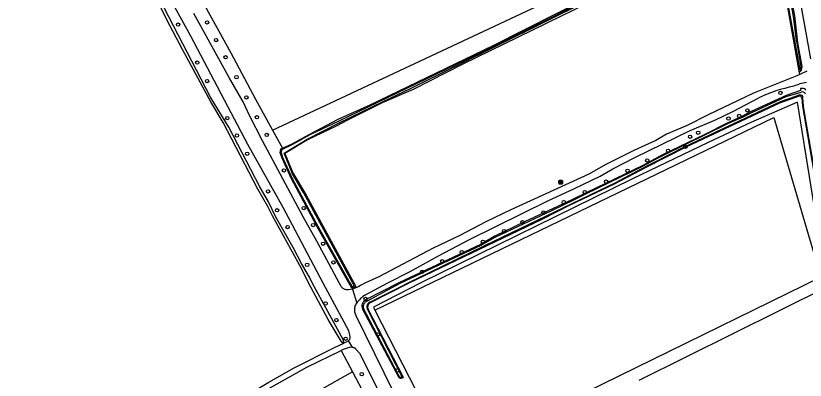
# Model space of a CAD drawing. Extents: x 162722 to 165099, y 384721 to 386283.
# Drawn here: x 163543.4 to 163773.7, y 385471.5 to 385577.9 of the extents above; entities that cross this region are included whole.
import ezdxf

# ---------------------------------------------------------------- set-up
doc = ezdxf.new("R2010")
doc.units = 0
for name, color, linetype in [('IMGEO_Bank', 7, 'Continuous'), ('IMGEO_Boom', 7, 'Continuous'), ('IMGEO_Bouwland', 7, 'Continuous'), ('IMGEO_Gemengd_bos', 7, 'Continuous'), ('IMGEO_Grasland_overig', 7, 'Continuous'), ('IMGEO_Hek', 7, 'Continuous'), ('IMGEO_Loofbos', 7, 'Continuous'), ('IMGEO_Moeras', 7, 'Continuous'), ('IMGEO_Voetpad_halfverhard', 7, 'Continuous'), ('IMGEO_Voetpad_onverhard', 7, 'Continuous'), ('IMGEO_Waterloop', 7, 'Continuous')]:
    doc.layers.add(name, color=color, linetype=linetype)

msp = doc.modelspace()

# ---------------------------------------------------------------- linework, layer by layer
at = {"layer": 'IMGEO_Bank'}
for p, q in [((163701.83, 385528.92), (163701.83, 385529.76)), ((163701.83, 385529.76), (163701.83, 385528.92)), ((163701.9, 385529.84), (163702.74, 385529.84)), ((163702.74, 385529.84), (163701.9, 385529.84)), ((163702.83, 385529.77), (163702.83, 385528.93)), ((163702.83, 385528.93), (163702.83, 385529.77)), ((163702.75, 385528.84), (163701.91, 385528.84)), ((163701.91, 385528.84), (163702.75, 385528.84)), ((163702.52, 385529.24), (163702.13, 385529.24)), ((163702.14, 385529.35), (163702.14, 385529.45)), ((163702.18, 385529.45), (163702.18, 385529.35)), ((163702.47, 385529.46), (163702.19, 385529.46)), ((163702.19, 385529.34), (163702.47, 385529.34)), ((163702.47, 385529.35), (163702.47, 385529.45)), ((163702.52, 385529.45), (163702.52, 385529.35))]:
    msp.add_line(p, q, dxfattribs=at)
for points in [[(163702.07, 385529.24), (163701.93, 385529.24), (163702.04, 385529.34), (163702.13, 385529.34)], [(163702.13, 385529.46), (163702.04, 385529.46), (163702.04, 385529.62), (163702.61, 385529.62), (163702.61, 385529.46), (163702.52, 385529.46)], [(163702.12, 385529.23), (163702.12, 385529.02), (163702.08, 385529.02), (163702.08, 385529.23)], [(163702.52, 385529.34), (163702.61, 385529.34), (163702.72, 385529.24), (163702.58, 385529.24)], [(163702.57, 385529.23), (163702.57, 385529.02), (163702.53, 385529.02), (163702.53, 385529.23)]]:
    msp.add_lwpolyline(points, dxfattribs=at)
for centre, radius, start, end in [((163701.91, 385529.76), 0.0779, 92.4484, 184.2845), ((163701.91, 385529.76), 0.0779, 92.4484, 184.2845), ((163702.75, 385529.76), 0.0779, 2.4484, 94.2845), ((163702.75, 385529.76), 0.0779, 2.4484, 94.2845), ((163701.91, 385528.92), 0.0779, 182.4484, 274.2845), ((163701.91, 385528.92), 0.0779, 182.4484, 274.2845), ((163702.07, 385529.23), 0.00671, 2.8957, 87.1043), ((163702.13, 385529.23), 0.00671, 92.8957, 177.1043), ((163702.13, 385529.45), 0.00671, 2.8957, 87.1043), ((163702.13, 385529.35), 0.00671, 272.8957, 357.1043), ((163702.19, 385529.45), 0.00671, 92.8957, 177.1043), ((163702.19, 385529.35), 0.00671, 182.8957, 267.1043), ((163702.47, 385529.45), 0.00671, 2.8957, 87.1043), ((163702.47, 385529.35), 0.00671, 272.8957, 357.1043), ((163702.52, 385529.45), 0.00671, 92.8957, 177.1043), ((163702.52, 385529.35), 0.00671, 182.8957, 267.1043), ((163702.52, 385529.23), 0.00671, 2.8957, 87.1043), ((163702.58, 385529.23), 0.00671, 92.8957, 177.1043), ((163702.75, 385528.92), 0.0779, 272.4484, 4.2845), ((163702.75, 385528.92), 0.0779, 272.4484, 4.2845)]:
    msp.add_arc(centre, radius, start, end, dxfattribs=at)
at = {"layer": 'IMGEO_Boom'}
for centre in [(163590.7, 385575.35), (163599.18, 385576.02), (163601.81, 385570.83), (163596.31, 385564.26), (163604.57, 385565.85), (163607.75, 385560.02), (163599.17, 385558.87), (163766.43, 385555.4), (163610.66, 385554.1), (163756.8, 385550.29), (163605.06, 385548.09), (163613.72, 385548.33), (163751.3, 385547.93), (163754.41, 385548.68), (163616.58, 385543.16), (163742.45, 385543.8), (163607.89, 385542.98), (163740.09, 385542.62), (163733.66, 385538.52), (163738.72, 385539.68), (163610.87, 385537.64), (163727.6, 385535.71), (163621.58, 385532.79), (163721.83, 385532.7), (163715.57, 385529.51), (163616.97, 385526.65), (163709.37, 385526.48), (163703.24, 385523.52), (163619.59, 385521.16), (163627.37, 385521.78), (163697.32, 385520.48), (163622.65, 385516.25), (163630.12, 385516.82), (163691.19, 385517.63), (163685.85, 385515.07), (163633.03, 385511.38), (163679.64, 385511.94), (163673.49, 385508.95), (163667.79, 385506.27), (163628.37, 385505.22), (163636.01, 385505.91), (163661.94, 385503.21), (163645.42, 385495.25), (163633.73, 385493.93), (163636.9, 385489.07), (163639.58, 385483.63), (163649.03, 385484.91), (163654.78, 385474.41), (163644.28, 385473.29)]:
    msp.add_circle(centre, 0.489, dxfattribs=at)
at = {"layer": 'IMGEO_Bouwland'}
msp.add_lwpolyline([(163648.15, 385492.01), (163764.5, 385548.24), (163778.29, 385501.66), (163670.28, 385448.69)], dxfattribs=at)
at = {"layer": 'IMGEO_Gemengd_bos'}
msp.add_lwpolyline([(163779.96, 385498.7), (163725.17, 385471.47)], dxfattribs=at)
at = {"layer": 'IMGEO_Grasland_overig'}
for points in [[(163771.96, 385561.73), (163772.24, 385561.65), (163772.64, 385562.03), (163772.83, 385563.12), (163771.55, 385570.03), (163770.65, 385577.93), (163768.92, 385586.75), (163767.58, 385596.99), (163765.55, 385606.72), (163763.47, 385619.02), (163762.24, 385624.31), (163760.06, 385636.02), (163756.31, 385660.82), (163754.97, 385672.2), (163750.86, 385697.61), (163748.14, 385715.98), (163746.34, 385725.41), (163742.67, 385750), (163742.52, 385751.01)], [(163595.97, 385585.62), (163596.38, 385584.87), (163606.09, 385567.11), (163613.27, 385553.56), (163618.27, 385544.5)], [(163618.27, 385544.5), (163621.16, 385539.27)], [(163641.4, 385498.41), (163640.51, 385500), (163631.64, 385515.65), (163623.77, 385530.29), (163621.05, 385536.4), (163620.54, 385537.97), (163620.7, 385539.06), (163621.16, 385539.27)], [(163641.6, 385473.97), (163652.88, 385452.6), (163653.07, 385452.24)]]:
    msp.add_lwpolyline(points, dxfattribs=at)
at = {"layer": 'IMGEO_Hek'}
msp.add_lwpolyline([(163595.97, 385585.62), (163596.38, 385584.87), (163606.09, 385567.11), (163613.27, 385553.56), (163618.27, 385544.5), (163621.16, 385539.27)], dxfattribs=at)
at = {"layer": 'IMGEO_Loofbos'}
for points in [[(163771.96, 385561.73), (163767.8, 385584.98), (163763.46, 385607.41), (163760.44, 385606.63), (163757.08, 385604.63), (163741.09, 385597.07), (163723.59, 385587.71), (163714.46, 385583.72), (163673.59, 385563.72), (163659.25, 385556.43), (163650.3, 385552.54), (163640.1, 385547.48), (163636.84, 385545.68), (163628.43, 385541.74), (163621.86, 385537.77), (163624.18, 385532.07), (163628.08, 385525.54), (163641.95, 385500), (163642.57, 385498.89), (163641.4, 385498.41)], [(163772.1, 385560.82), (163771.96, 385561.73)], [(163772.86, 385556.69), (163772.28, 385556.67), (163772.28, 385556.11), (163768.14, 385554.71), (163757.94, 385549.98), (163755.2, 385548.54), (163751.08, 385546.73), (163744.43, 385543.29), (163732.03, 385537.32), (163726.28, 385534.26), (163709.96, 385526.37), (163705.64, 385524.15), (163691.78, 385517.8), (163683.17, 385513.59), (163678.98, 385511.2), (163655.13, 385500), (163645.38, 385494.97)], [(163646.68, 385494.1), (163658.14, 385500), (163696.92, 385518.6), (163705.09, 385522.71), (163718.27, 385528.94), (163727.24, 385533.77), (163738.94, 385539.69), (163766.31, 385552.5), (163772.01, 385554.52)], [(163772.67, 385553.88), (163772.9, 385551.55), (163776.61, 385530.07), (163777.98, 385520.24), (163780.73, 385504.52), (163781.31, 385500), (163781.41, 385499.48)], [(163779.96, 385498.7), (163779.73, 385500), (163779.43, 385503.24), (163771.48, 385552.74), (163757.82, 385546.75), (163745.36, 385540.93), (163723.34, 385530.34), (163661.55, 385500), (163647.7, 385492.9), (163648.15, 385492.01)], [(163641.4, 385498.41), (163641.55, 385498.12)], [(163644.52, 385492.3), (163655.03, 385472.47)], [(163656.13, 385472.19), (163656.48, 385472.32), (163646.17, 385492.26)], [(163648.15, 385492.01), (163670.28, 385448.69)], [(163638.3, 385480.23), (163641.6, 385473.97)], [(163641.6, 385473.97), (163575.36, 385436.51), (163571.55, 385434.04), (163549.09, 385417.07), (163548.21, 385416.63)]]:
    msp.add_lwpolyline(points, dxfattribs=at)
for centre, radius, start, end in [((163773.12, 385555.97), 0.771, 9.2905, 109.3804), ((163772.07, 385553.91), 0.607, 356.5307, 94.9688), ((163646.4, 385493.17), 2.07, 119.4203, 204.6141), ((163647.39, 385492.91), 1.39, 120.9694, 207.7993), ((163655.72, 385472.9), 0.816, 212.1215, 299.9778)]:
    msp.add_arc(centre, radius, start, end, dxfattribs=at)
at = {"layer": 'IMGEO_Moeras'}
for points in [[(163621.16, 385539.27), (163624.03, 385540.56), (163628.91, 385543.29), (163637.43, 385547.72), (163646.79, 385551.89), (163682.65, 385569.28), (163709.55, 385582.99), (163717.29, 385586.35), (163732.11, 385593.66), (163745.57, 385600.49), (163758.79, 385606.82), (163763.24, 385609.14), (163759, 385630.61), (163755.12, 385654.5), (163754.34, 385660.15)], [(163618.27, 385544.5), (163754.05, 385608.34), (163748.99, 385654.33), (163748.63, 385657.54)]]:
    msp.add_lwpolyline(points, dxfattribs=at)
at = {"layer": 'IMGEO_Voetpad_halfverhard'}
for points in [[(163744.47, 385750.66), (163744.59, 385750), (163748.99, 385723.89), (163749.52, 385718.51), (163752.55, 385697.68), (163754.9, 385683.08), (163757.36, 385665.68), (163759.61, 385651.15), (163761.5, 385640.77), (163762.14, 385635.85), (163762.51, 385631.37), (163762.83, 385627.22), (163763.53, 385623.12), (163763.7, 385622.37), (163765.48, 385615.84), (163766.75, 385609.42), (163769.12, 385599.29), (163770.5, 385592.39), (163771.12, 385588.13), (163775.27, 385565.34)], [(163772.1, 385560.82), (163771.21, 385560.4), (163758.58, 385555.32), (163745.4, 385549.05), (163739.28, 385545.87), (163733.21, 385543.33), (163730.07, 385541.48), (163723.64, 385538.58), (163715.53, 385534.49), (163710.54, 385531.67), (163687.75, 385521.23), (163680.54, 385517.77), (163672.95, 385513.74), (163665.12, 385510.09), (163649.32, 385501.74), (163645.39, 385500), (163643.93, 385499.22), (163643.47, 385498.92), (163642.89, 385498.61), (163642.29, 385498.36), (163641.67, 385498.15), (163641.55, 385498.12)], [(163774.16, 385561.79), (163772.1, 385560.82)], [(163645.23, 385496.35), (163651.94, 385500), (163658.38, 385503.25), (163666.68, 385507.86), (163675.73, 385512.61), (163698.76, 385524.03), (163706.19, 385527.39), (163713.82, 385531.14), (163717.54, 385533.29), (163723.99, 385536.58), (163740.15, 385544.47), (163747.28, 385547.44), (163752.59, 385550.02), (163760.18, 385553.98)], [(163641.55, 385498.12), (163642.83, 385494.05)]]:
    msp.add_lwpolyline(points, dxfattribs=at)
for centre, radius, start, end in [((163775.88, 385545.21), 13.35, 97.7968, 114.5907), ((163778.19, 385516.63), 41.47, 100.9405, 115.7531), ((163648.61, 385490.42), 6.82, 119.72, 147.9149)]:
    msp.add_arc(centre, radius, start, end, dxfattribs=at)
at = {"layer": 'IMGEO_Voetpad_onverhard'}
for points in [[(163562.06, 385631.01), (163563.63, 385628.43), (163567.35, 385621.05), (163575.78, 385606.63), (163580.01, 385598.84), (163581.9, 385595.01), (163586.99, 385585.44), (163594.3, 385572.12), (163610.98, 385540.45), (163621.32, 385522.04), (163632.94, 385500), (163640.42, 385486.07), (163640.83, 385484.19), (163640.84, 385484.07), (163640.83, 385483.94), (163640.82, 385483.81), (163640.79, 385483.68), (163640.75, 385483.56), (163640.7, 385483.45), (163640.64, 385483.33), (163640.57, 385483.22), (163640.49, 385483.12), (163640.4, 385483.03), (163640.35, 385482.99)], [(163641.55, 385498.12), (163641.04, 385498.01), (163640.39, 385497.92), (163640.2, 385497.91), (163640, 385497.91), (163639.8, 385497.94), (163639.6, 385497.98), (163639.4, 385498.04), (163639.21, 385498.12), (163639.03, 385498.21), (163638.86, 385498.32), (163638.7, 385498.45), (163638.55, 385498.59), (163638.42, 385498.74), (163638.29, 385498.9), (163638.19, 385499.07), (163638.1, 385499.25), (163637.7, 385500), (163631.24, 385512.12), (163627.18, 385519.26), (163615.32, 385541.39), (163611.5, 385548.78), (163609.7, 385552.83), (163605.68, 385559.68), (163595.34, 385578.65)], [(163702.08, 385376.29), (163685.17, 385407.43), (163679.03, 385419.16), (163672.83, 385431.65), (163669.08, 385438.85), (163659.06, 385457.46), (163653.57, 385468.15), (163642.71, 385490.37), (163642.62, 385490.52), (163642.49, 385490.8), (163642.39, 385491.09), (163642.31, 385491.39), (163642.26, 385491.7), (163642.24, 385492), (163642.24, 385492.31), (163642.27, 385492.62), (163642.33, 385492.92), (163642.42, 385493.22), (163642.53, 385493.51), (163642.67, 385493.78), (163642.83, 385494.05)], [(163543.36, 385433.29), (163546.13, 385434.39), (163565.87, 385443.71), (163572.72, 385447.22), (163581.52, 385451.48), (163584.2, 385453.12), (163591.14, 385456.76), (163594.67, 385458.84), (163596.58, 385459.64), (163611.1, 385467.25), (163617.17, 385470.91), (163624.53, 385475.1), (163636.12, 385480.98), (163639.03, 385482.33)], [(163640.35, 385482.99), (163640.3, 385482.95), (163640.2, 385482.87), (163640.09, 385482.8), (163639.97, 385482.75), (163639.03, 385482.33)], [(163640.35, 385482.99), (163641.53, 385481.13)], [(163543.94, 385431.13), (163545.16, 385431.85), (163550.01, 385433.81), (163557.66, 385437.45), (163563.2, 385440.67), (163570.35, 385443.92), (163575.11, 385446.53), (163581.49, 385449.78), (163597.32, 385458.37), (163607.83, 385463.84), (163628.27, 385475.29), (163638.3, 385480.23)], [(163641.53, 385481.13), (163640.63, 385481.05), (163638.87, 385480.51), (163638.3, 385480.23)], [(163641.53, 385481.13), (163641.55, 385481.13), (163641.67, 385481.13), (163641.79, 385481.11), (163641.91, 385481.08), (163642.02, 385481.04), (163642.13, 385481), (163642.24, 385480.94), (163642.34, 385480.88), (163642.43, 385480.8), (163642.52, 385480.72), (163642.6, 385480.63), (163642.67, 385480.53), (163643.65, 385479.44), (163656.14, 385454.37)]]:
    msp.add_lwpolyline(points, dxfattribs=at)
at = {"layer": 'IMGEO_Waterloop'}
for points in [[(163639.03, 385482.33), (163638.8, 385482.35), (163638.26, 385482.91), (163634.5, 385489.28), (163628.8, 385500), (163626.82, 385504), (163618.29, 385519.49), (163616.94, 385522.29), (163613.95, 385527.3), (163603.86, 385546.81), (163600.28, 385552.86), (163592.07, 385567.9), (163587.46, 385576.78), (163584.18, 385583.51), (163581.86, 385587.59), (163573.49, 385603.48), (163560.49, 385627.46), (163559.33, 385629.53)], [(163639.03, 385482.33), (163638.93, 385483.25), (163629.86, 385500), (163629.09, 385501.59), (163626.68, 385505.64), (163624.3, 385510.25), (163619.13, 385519.34), (163617.1, 385523.57), (163614.56, 385528), (163605.49, 385545.4), (163600.2, 385554.18), (163585.28, 385582.94), (163580.45, 385591.58), (163576, 385600.19), (163567.05, 385616.82), (163563.32, 385624.27), (163560.13, 385629.97)], [(163766.21, 385594.58), (163772.08, 385562.3), (163772.21, 385562.19), (163772.37, 385562.29), (163772.5, 385563.12), (163771.41, 385569.45), (163771.17, 385570.82), (163770.26, 385577.73), (163768.89, 385585.52)], [(163709.95, 385582.73), (163693.1, 385574.13), (163685.59, 385570.36), (163637.6, 385547.17), (163629.14, 385543.21), (163624.05, 385540.31), (163620.89, 385538.81), (163620.75, 385537.92), (163621.26, 385536.41), (163621.98, 385534.9), (163624, 385530.42), (163631.61, 385516.31), (163640.96, 385499.77), (163641.26, 385499.21), (163641.37, 385499.03)], [(163641.62, 385500.07), (163627.31, 385526.3), (163624.08, 385531.8), (163621.67, 385537.79), (163628.34, 385541.88), (163637.75, 385546.67), (163650.31, 385552.78), (163658.67, 385556.81), (163710.27, 385582.36)], [(163645.75, 385494.64), (163655.48, 385499.83), (163679.12, 385510.94), (163683.24, 385513.34), (163699.75, 385521.07), (163706.17, 385524.16), (163709.7, 385525.95), (163726.47, 385534.11), (163730.58, 385536.35), (163732.52, 385537.35), (163751.11, 385546.44), (163755.58, 385548.43), (163758.07, 385549.71), (163768.17, 385554.34), (163772.49, 385555.67)], [(163771.38, 385554.58), (163771.19, 385554.49), (163766.36, 385552.81), (163747.65, 385544), (163738.35, 385539.6), (163724.86, 385532.68), (163718.29, 385529.13), (163680.09, 385510.72), (163663.81, 385502.79), (163658.13, 385500.03), (163655.32, 385498.57), (163646.91, 385494.42)], [(163772.97, 385554), (163772.99, 385554.14)], [(163794.81, 385423.49), (163794.79, 385423.62), (163793.96, 385430.09), (163791.13, 385445.98), (163789.24, 385456.64), (163786.38, 385472.7), (163781.59, 385499.52), (163781.14, 385503.12), (163779.49, 385513.12), (163776.88, 385530.02), (163773.99, 385546.86), (163773.14, 385551.58), (163772.97, 385554)], [(163655, 385473.03), (163654.98, 385473.1), (163654.93, 385473.24), (163644.82, 385492.51)], [(163645.92, 385492.33), (163656.1, 385472.46), (163655.96, 385472.41)]]:
    msp.add_lwpolyline(points, dxfattribs=at)
for centre, radius, start, end in [((163772.83, 385554.12), 1.59, 77.1023, 102.2344), ((163772.89, 385554.81), 0.901, 13.5587, 71.0153), ((163772.27, 385552.76), 2.03, 103.7937, 116.1501), ((163772.13, 385553.09), 1.67, 87.2587, 102.0696), ((163772.14, 385552.74), 2.02, 74.1853, 87.7948), ((163772.57, 385554.31), 0.392, 32.9419, 72.1864), ((163772.37, 385554.2), 0.621, 354.3291, 31.939), ((163638.26, 385498.03), 3.93, 21.9088, 31.3793), ((163641.93, 385499.37), 0.655, 211.0164, 223.2173), ((163641.65, 385499.08), 0.252, 220.283, 256.4059), ((163641.62, 385499.19), 0.359, 265.6117, 313.8537), ((163641.67, 385499.16), 0.303, 310.5192, 1.4665), ((163641.05, 385499.16), 0.922, 0.8899, 21.3177), ((163646.29, 385493.08), 1.57, 164.4489, 201.0259), ((163646.78, 385492.81), 2.11, 138.0553, 161.1985), ((163646.95, 385492.48), 2.47, 119.0153, 135.0571), ((163647.18, 385492.98), 1.38, 157.3628, 191.0165), ((163647.28, 385492.91), 1.5, 125.899, 156.5564), ((163647.94, 385492.01), 2.62, 113.2654, 126.0788), ((163650.96, 385493.78), 5.25, 191.6928, 196.1044), ((163657.1, 385473.8), 2.24, 199.9919, 205.4941), ((163655.9, 385473.23), 0.903, 205.7963, 228.2691), ((163655.75, 385473.03), 0.658, 226.7262, 289.3066)]:
    msp.add_arc(centre, radius, start, end, dxfattribs=at)

doc.saveas('drawing.dxf')
